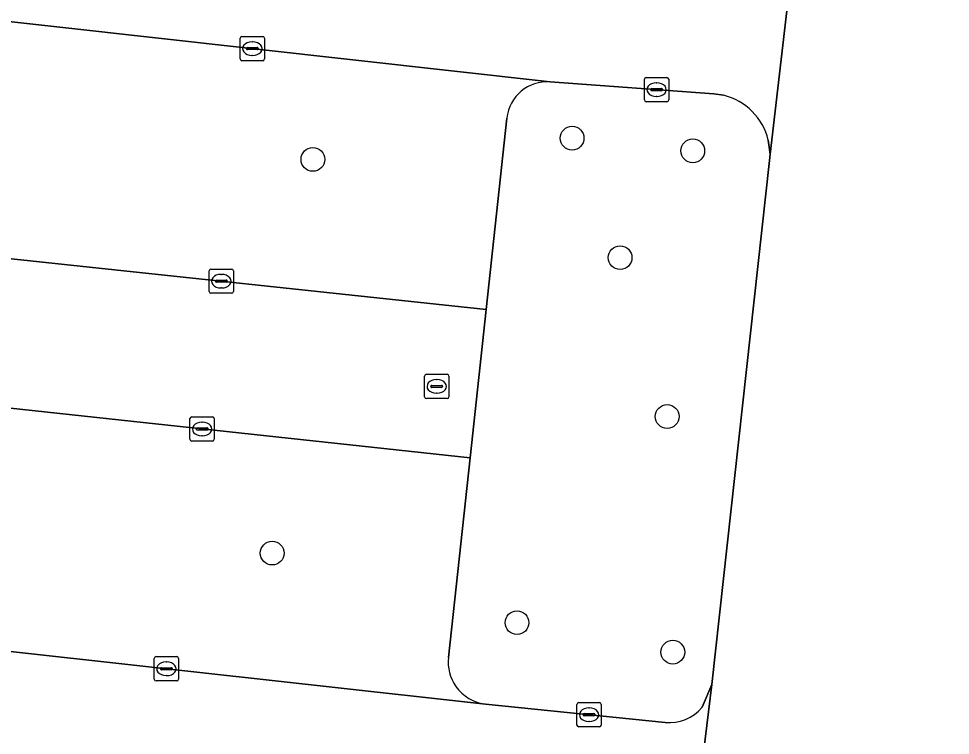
# Model space of a CAD drawing. Extents: x 162510 to 163918, y 388494 to 389774.
# Drawn here: x 162863.76 to 162902.14, y 388577.63 to 388607.13 of the extents above; entities that cross this region are included whole.
import ezdxf

# ---------------------------------------------------------------- set-up
doc = ezdxf.new("R2010")
doc.units = 0
for name, color, linetype in [('IMGEO_Boom', 7, 'Continuous'), ('IMGEO_Groenvoorziening', 7, 'Continuous'), ('IMGEO_Kolk', 7, 'Continuous'), ('IMGEO_Parkeervlak_gesloten', 7, 'Continuous'), ('IMGEO_Parkeervlak_open', 7, 'Continuous'), ('IMGEO_Rijbaan_lokaal_open', 7, 'Continuous'), ('IMGEO_Rioolput', 7, 'Continuous')]:
    doc.layers.add(name, color=color, linetype=linetype)

msp = doc.modelspace()

# ---------------------------------------------------------------- linework, layer by layer
at = {"layer": 'IMGEO_Boom'}
for centre in [(162886.557, 388602.21), (162891.528, 388601.688), (162875.883, 388601.336), (162888.534, 388597.292), (162890.473, 388590.752), (162874.207, 388585.132), (162884.289, 388582.268), (162890.705, 388581.055)]:
    msp.add_circle(centre, 0.489, dxfattribs=at)
at = {"layer": 'IMGEO_Groenvoorziening'}
for points in [[(162892.79, 388603.974), (162892.397, 388604.035), (162885.661, 388604.528)], [(162883.868, 388603.034), (162883.015, 388595.16), (162882.354, 388589.051), (162881.466, 388580.837)], [(162891.915, 388578.785), (162892.314, 388579.718), (162894.686, 388601.285), (162894.713, 388601.555), (162894.634, 388602.13)], [(162882.996, 388578.912), (162890.388, 388578.161)]]:
    msp.add_lwpolyline(points, dxfattribs=at)
for centre, radius, start, end in [((162885.539, 388602.852), 1.681, 85.8326, 173.7722), ((162892.214, 388601.554), 2.488, 13.3885, 76.6115), ((162883.209, 388580.65), 1.753, 173.8912, 214.8832), ((162883.205, 388580.647), 1.748, 214.8734, 263.1303), ((162890.567, 388579.902), 1.75, 264.1148, 320.3395)]:
    msp.add_arc(centre, radius, start, end, dxfattribs=at)
at = {"layer": 'IMGEO_Kolk'}
for p, q in [((162872.888, 388605.47), (162872.888, 388606.322)), ((162872.963, 388606.396), (162873.815, 388606.396)), ((162873.889, 388606.322), (162873.889, 388605.47)), ((162873.147, 388605.89), (162873.147, 388605.902)), ((162873.19, 388605.939), (162873.588, 388605.939)), ((162873.376, 388606.176), (162873.401, 388606.176)), ((162873.631, 388605.902), (162873.631, 388605.89)), ((162873.585, 388605.853), (162873.187, 388605.853)), ((162873.399, 388605.616), (162873.374, 388605.616)), ((162873.815, 388605.396), (162872.963, 388605.396)), ((162889.535, 388603.781), (162889.535, 388604.633)), ((162889.61, 388604.707), (162890.462, 388604.707)), ((162890.023, 388604.487), (162890.048, 388604.487)), ((162890.536, 388604.633), (162890.536, 388603.781)), ((162889.794, 388604.201), (162889.794, 388604.213)), ((162890.232, 388604.164), (162889.834, 388604.164)), ((162889.837, 388604.25), (162890.235, 388604.25)), ((162890.278, 388604.213), (162890.278, 388604.201)), ((162890.462, 388603.707), (162889.61, 388603.707)), ((162890.046, 388603.927), (162890.021, 388603.927)), ((162871.61, 388595.898), (162871.61, 388596.75)), ((162871.685, 388596.824), (162872.537, 388596.824)), ((162872.611, 388596.75), (162872.611, 388595.898)), ((162871.869, 388596.318), (162871.869, 388596.33)), ((162872.307, 388596.281), (162871.909, 388596.281)), ((162871.912, 388596.367), (162872.31, 388596.367)), ((162872.098, 388596.604), (162872.123, 388596.604)), ((162872.353, 388596.33), (162872.353, 388596.318)), ((162872.121, 388596.044), (162872.096, 388596.044)), ((162872.537, 388595.824), (162871.685, 388595.824)), ((162870.821, 388589.814), (162870.821, 388590.666)), ((162870.896, 388590.74), (162871.748, 388590.74)), ((162871.309, 388590.52), (162871.334, 388590.52)), ((162871.822, 388590.666), (162871.822, 388589.814)), ((162871.08, 388590.234), (162871.08, 388590.246)), ((162871.518, 388590.197), (162871.12, 388590.197)), ((162871.123, 388590.283), (162871.521, 388590.283)), ((162871.564, 388590.246), (162871.564, 388590.234)), ((162871.332, 388589.96), (162871.307, 388589.96)), ((162871.748, 388589.74), (162870.896, 388589.74)), ((162869.35, 388579.944), (162869.35, 388580.796)), ((162869.425, 388580.87), (162870.277, 388580.87)), ((162869.838, 388580.65), (162869.863, 388580.65)), ((162870.351, 388580.796), (162870.351, 388579.944)), ((162869.609, 388580.364), (162869.609, 388580.376)), ((162870.047, 388580.327), (162869.649, 388580.327)), ((162869.652, 388580.413), (162870.05, 388580.413)), ((162870.093, 388580.376), (162870.093, 388580.364)), ((162870.277, 388579.87), (162869.425, 388579.87)), ((162869.861, 388580.09), (162869.836, 388580.09)), ((162886.758, 388578.054), (162886.758, 388578.906)), ((162886.833, 388578.98), (162887.685, 388578.98)), ((162887.246, 388578.76), (162887.271, 388578.76)), ((162887.759, 388578.906), (162887.759, 388578.054)), ((162887.017, 388578.474), (162887.017, 388578.486)), ((162887.455, 388578.437), (162887.057, 388578.437)), ((162887.06, 388578.523), (162887.458, 388578.523)), ((162887.501, 388578.486), (162887.501, 388578.474)), ((162887.685, 388577.98), (162886.833, 388577.98)), ((162887.269, 388578.2), (162887.244, 388578.2))]:
    msp.add_line(p, q, dxfattribs=at)
for points in [[(162872.888, 388605.47), (162872.888, 388606.322)], [(162872.963, 388606.396), (162873.815, 388606.396)], [(162873.889, 388606.322), (162873.889, 388605.47)], [(162873.815, 388605.396), (162872.963, 388605.396)], [(162889.535, 388603.781), (162889.535, 388604.633)], [(162889.61, 388604.707), (162890.462, 388604.707)], [(162890.536, 388604.633), (162890.536, 388603.781)], [(162890.462, 388603.707), (162889.61, 388603.707)], [(162871.61, 388595.898), (162871.61, 388596.75)], [(162871.685, 388596.824), (162872.537, 388596.824)], [(162872.611, 388596.75), (162872.611, 388595.898)], [(162872.537, 388595.824), (162871.685, 388595.824)], [(162870.821, 388589.814), (162870.821, 388590.666)], [(162870.896, 388590.74), (162871.748, 388590.74)], [(162871.822, 388590.666), (162871.822, 388589.814)], [(162871.748, 388589.74), (162870.896, 388589.74)], [(162869.35, 388579.944), (162869.35, 388580.796)], [(162869.425, 388580.87), (162870.277, 388580.87)], [(162870.351, 388580.796), (162870.351, 388579.944)], [(162870.277, 388579.87), (162869.425, 388579.87)], [(162886.758, 388578.054), (162886.758, 388578.906)], [(162886.833, 388578.98), (162887.685, 388578.98)], [(162887.759, 388578.906), (162887.759, 388578.054)], [(162887.685, 388577.98), (162886.833, 388577.98)]]:
    msp.add_lwpolyline(points, dxfattribs=at)
for centre, radius, start, end in [((162872.965, 388606.32), 0.0765, 91.552, 178.448), ((162872.965, 388606.32), 0.0765, 91.552, 178.448), ((162873.813, 388606.32), 0.0765, 1.552, 88.448), ((162873.813, 388606.32), 0.0765, 1.552, 88.448), ((162873.187, 388605.899), 0.0403, 85.8775, 175.7526), ((162873.184, 388605.889), 0.0366, 178.938, 274.7102), ((162873.588, 388605.896), 0.043, 264.8664, 352.4533), ((162873.592, 388605.901), 0.0386, 1.7309, 96.639), ((162872.965, 388605.472), 0.0765, 181.552, 268.448), ((162872.965, 388605.472), 0.0765, 181.552, 268.448), ((162873.813, 388605.472), 0.0765, 271.552, 358.448), ((162873.813, 388605.472), 0.0765, 271.552, 358.448), ((162889.612, 388604.631), 0.0765, 91.552, 178.448), ((162889.612, 388604.631), 0.0765, 91.552, 178.448), ((162890.46, 388604.631), 0.0765, 1.552, 88.448), ((162890.46, 388604.631), 0.0765, 1.552, 88.448), ((162889.834, 388604.21), 0.0403, 85.8775, 175.7526), ((162889.831, 388604.2), 0.0366, 178.938, 274.7102), ((162890.235, 388604.207), 0.043, 264.8664, 352.4533), ((162890.239, 388604.212), 0.0386, 1.7309, 96.639), ((162889.612, 388603.783), 0.0765, 181.552, 268.448), ((162889.612, 388603.783), 0.0765, 181.552, 268.448), ((162890.46, 388603.783), 0.0765, 271.552, 358.448), ((162890.46, 388603.783), 0.0765, 271.552, 358.448), ((162871.687, 388596.748), 0.0765, 91.552, 178.448), ((162871.687, 388596.748), 0.0765, 91.552, 178.448), ((162872.535, 388596.748), 0.0765, 1.552, 88.448), ((162872.535, 388596.748), 0.0765, 1.552, 88.448), ((162871.909, 388596.327), 0.0403, 85.8775, 175.7526), ((162871.906, 388596.317), 0.0366, 178.938, 274.7102), ((162872.31, 388596.324), 0.043, 264.8664, 352.4533), ((162872.314, 388596.329), 0.0386, 1.7309, 96.639), ((162871.687, 388595.9), 0.0765, 181.552, 268.448), ((162871.687, 388595.9), 0.0765, 181.552, 268.448), ((162872.535, 388595.9), 0.0765, 271.552, 358.448), ((162872.535, 388595.9), 0.0765, 271.552, 358.448), ((162870.898, 388590.664), 0.0765, 91.552, 178.448), ((162870.898, 388590.664), 0.0765, 91.552, 178.448), ((162871.746, 388590.664), 0.0765, 1.552, 88.448), ((162871.746, 388590.664), 0.0765, 1.552, 88.448), ((162871.12, 388590.243), 0.0403, 85.8775, 175.7526), ((162871.117, 388590.233), 0.0366, 178.938, 274.7102), ((162871.521, 388590.24), 0.043, 264.8664, 352.4533), ((162871.525, 388590.245), 0.0386, 1.7309, 96.639), ((162870.898, 388589.816), 0.0765, 181.552, 268.448), ((162870.898, 388589.816), 0.0765, 181.552, 268.448), ((162871.746, 388589.816), 0.0765, 271.552, 358.448), ((162871.746, 388589.816), 0.0765, 271.552, 358.448), ((162869.427, 388580.794), 0.0765, 91.552, 178.448), ((162869.427, 388580.794), 0.0765, 91.552, 178.448), ((162870.275, 388580.794), 0.0765, 1.552, 88.448), ((162870.275, 388580.794), 0.0765, 1.552, 88.448), ((162869.649, 388580.373), 0.0403, 85.8775, 175.7526), ((162869.646, 388580.363), 0.0366, 178.938, 274.7102), ((162870.05, 388580.37), 0.043, 264.8664, 352.4533), ((162870.054, 388580.375), 0.0386, 1.7309, 96.639), ((162869.427, 388579.946), 0.0765, 181.552, 268.448), ((162869.427, 388579.946), 0.0765, 181.552, 268.448), ((162870.275, 388579.946), 0.0765, 271.552, 358.448), ((162870.275, 388579.946), 0.0765, 271.552, 358.448), ((162886.835, 388578.904), 0.0765, 91.552, 178.448), ((162886.835, 388578.904), 0.0765, 91.552, 178.448), ((162887.683, 388578.904), 0.0765, 1.552, 88.448), ((162887.683, 388578.904), 0.0765, 1.552, 88.448), ((162887.057, 388578.483), 0.0403, 85.8775, 175.7526), ((162887.054, 388578.473), 0.0366, 178.938, 274.7102), ((162887.458, 388578.48), 0.043, 264.8664, 352.4533), ((162887.462, 388578.485), 0.0386, 1.7309, 96.639), ((162886.835, 388578.056), 0.0765, 181.552, 268.448), ((162886.835, 388578.056), 0.0765, 181.552, 268.448), ((162887.683, 388578.056), 0.0765, 271.552, 358.448), ((162887.683, 388578.056), 0.0765, 271.552, 358.448)]:
    msp.add_arc(centre, radius, start, end, dxfattribs=at)
for centre, major_axis, ratio, start_param, end_param in [((162873.375, 388605.896), (-0.387, 0.002), 0.722429, 4.712389, 7.853982), ((162873.4, 388605.896), (-0.39, 0.002), 0.717154, 1.570796, 4.712389), ((162890.022, 388604.207), (-0.387, 0.002), 0.722429, 4.712389, 7.853982), ((162890.047, 388604.207), (-0.39, 0.002), 0.717154, 1.570796, 4.712389), ((162872.097, 388596.324), (-0.387, 0.002), 0.722429, 4.712389, 7.853982), ((162872.122, 388596.324), (-0.39, 0.002), 0.717154, 1.570796, 4.712389), ((162871.308, 388590.24), (-0.387, 0.002), 0.722429, 4.712389, 7.853982), ((162871.333, 388590.24), (-0.39, 0.002), 0.717154, 1.570796, 4.712389), ((162869.837, 388580.37), (-0.387, 0.002), 0.722429, 4.712389, 7.853982), ((162869.862, 388580.37), (-0.39, 0.002), 0.717154, 1.570796, 4.712389), ((162887.245, 388578.48), (-0.387, 0.002), 0.722429, 4.712389, 7.853982), ((162887.27, 388578.48), (-0.39, 0.002), 0.717154, 1.570796, 4.712389)]:
    msp.add_ellipse(centre, major_axis=major_axis, ratio=ratio, start_param=start_param, end_param=end_param, dxfattribs=at)
at = {"layer": 'IMGEO_Parkeervlak_gesloten'}
msp.add_lwpolyline([(162954.922, 388607.902), (162896.139, 388614.51), (162895.827, 388611.126), (162894.713, 388601.555), (162894.686, 388601.285), (162892.314, 388579.718), (162891.142, 388570.165), (162890.833, 388566.998), (162893.815, 388566.663), (162946.663, 388560.718), (162949.582, 388560.39), (162950.585, 388559.981)], dxfattribs=at)
at = {"layer": 'IMGEO_Parkeervlak_open'}
for points in [[(162885.661, 388604.528), (162824.809, 388611.321), (162823.586, 388601.495), (162883.015, 388595.16), (162883.868, 388603.034)], [(162881.466, 388580.837), (162882.354, 388589.051), (162823.01, 388595.454), (162821.828, 388585.689), (162882.996, 388578.912)]]:
    msp.add_lwpolyline(points, dxfattribs=at)
for centre, radius, start, end in [((162885.539, 388602.852), 1.681, 85.8326, 173.7722), ((162883.209, 388580.65), 1.753, 173.8912, 214.8832), ((162883.205, 388580.647), 1.748, 214.8734, 263.1303)]:
    msp.add_arc(centre, radius, start, end, dxfattribs=at)
at = {"layer": 'IMGEO_Rijbaan_lokaal_open'}
for points in [[(162890.388, 388578.161), (162882.996, 388578.912), (162821.828, 388585.689), (162823.01, 388595.454), (162882.354, 388589.051), (162883.015, 388595.16), (162823.586, 388601.495), (162824.809, 388611.321), (162885.661, 388604.528), (162892.397, 388604.035), (162892.79, 388603.974)], [(162894.634, 388602.13), (162894.713, 388601.555), (162895.827, 388611.126)], [(162891.142, 388570.165), (162892.314, 388579.718), (162891.915, 388578.785)]]:
    msp.add_lwpolyline(points, dxfattribs=at)
for centre, radius, start, end in [((162892.214, 388601.554), 2.488, 13.3885, 76.6115), ((162890.567, 388579.902), 1.75, 264.1148, 320.3395)]:
    msp.add_arc(centre, radius, start, end, dxfattribs=at)
at = {"layer": 'IMGEO_Rioolput'}
for p, q in [((162880.558, 388592.492), (162881.41, 388592.492)), ((162880.483, 388591.566), (162880.483, 388592.418)), ((162880.971, 388592.272), (162880.996, 388592.272)), ((162881.484, 388592.418), (162881.484, 388591.566)), ((162880.742, 388591.986), (162880.742, 388591.998)), ((162881.18, 388591.949), (162880.782, 388591.949)), ((162880.785, 388592.035), (162881.183, 388592.035)), ((162880.994, 388591.712), (162880.969, 388591.712)), ((162881.226, 388591.998), (162881.226, 388591.986)), ((162881.41, 388591.492), (162880.558, 388591.492))]:
    msp.add_line(p, q, dxfattribs=at)
for points in [[(162880.558, 388592.492), (162881.41, 388592.492)], [(162880.483, 388591.566), (162880.483, 388592.418)], [(162881.484, 388592.418), (162881.484, 388591.566)], [(162881.41, 388591.492), (162880.558, 388591.492)]]:
    msp.add_lwpolyline(points, dxfattribs=at)
for centre, radius, start, end in [((162880.56, 388592.416), 0.0765, 91.552, 178.448), ((162880.56, 388592.416), 0.0765, 91.552, 178.448), ((162881.408, 388592.416), 0.0765, 1.552, 88.448), ((162881.408, 388592.416), 0.0765, 1.552, 88.448), ((162880.782, 388591.995), 0.0403, 85.8775, 175.7526), ((162880.779, 388591.985), 0.0366, 178.938, 274.7102), ((162881.183, 388591.992), 0.043, 264.8664, 352.4533), ((162881.187, 388591.997), 0.0386, 1.7309, 96.639), ((162880.56, 388591.568), 0.0765, 181.552, 268.448), ((162880.56, 388591.568), 0.0765, 181.552, 268.448), ((162881.408, 388591.568), 0.0765, 271.552, 358.448), ((162881.408, 388591.568), 0.0765, 271.552, 358.448)]:
    msp.add_arc(centre, radius, start, end, dxfattribs=at)
for centre, major_axis, ratio, start_param, end_param in [((162880.97, 388591.992), (-0.387, 0.002), 0.722429, 4.712389, 7.853982), ((162880.995, 388591.992), (-0.39, 0.002), 0.717154, 1.570796, 4.712389)]:
    msp.add_ellipse(centre, major_axis=major_axis, ratio=ratio, start_param=start_param, end_param=end_param, dxfattribs=at)

doc.saveas('drawing.dxf')
